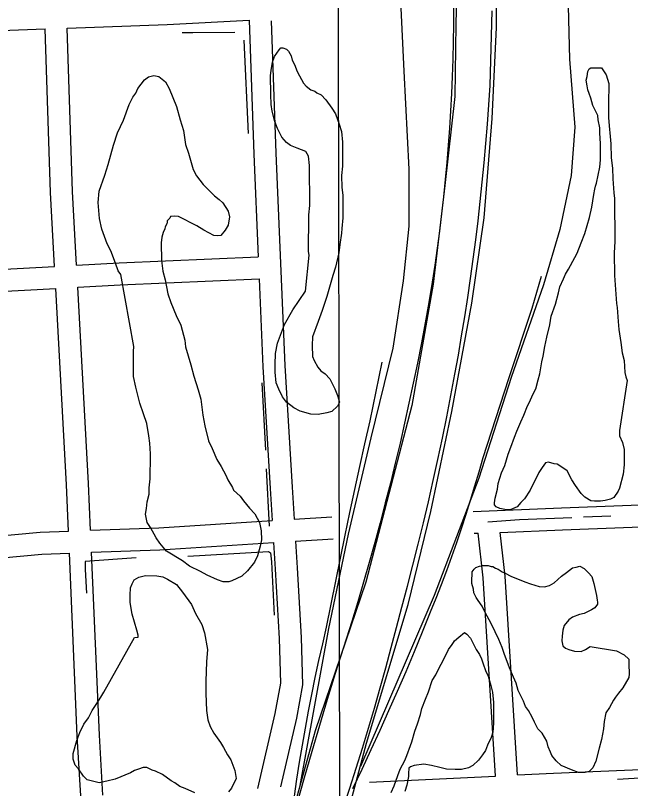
# Model space of a CAD drawing. Extents: x 3313447 to 3351316, y 703786 to 729172.
# Drawn here: x 3332894 to 3333732, y 719665 to 720717 of the extents above; entities that cross this region are included whole.
import ezdxf

# ---------------------------------------------------------------- set-up
doc = ezdxf.new("R2010")
doc.units = 0
for name, color, linetype in [('V-BRDG-OTLN', 7, 'Continuous'), ('V-GRID-MAJR', 7, 'Continuous'), ('V-ROAD-CNTR', 7, 'Continuous'), ('V-SITE-VEGE', 7, 'Continuous'), ('V-TOPO-SHOR', 7, 'Continuous')]:
    doc.layers.add(name, color=color, linetype=linetype)

msp = doc.modelspace()

# ---------------------------------------------------------------- linework, layer by layer
at = {"layer": 'V-BRDG-OTLN'}
for points in [[(3333490.7, 720728.3), (3333490.5, 720704.8), (3333490.2, 720681.3), (3333489.6, 720657.9), (3333488.8, 720634.4), (3333487.8, 720610.9), (3333486.5, 720587.5), (3333485, 720564.1), (3333483.3, 720540.7), (3333481.4, 720517.3), (3333479.2, 720493.9), (3333476.8, 720470.6), (3333474.2, 720447.2), (3333471.4, 720423.9), (3333468.3, 720400.7), (3333465.1, 720377.4), (3333461.6, 720354.2), (3333456.9, 720326.7), (3333451.9, 720299.2), (3333446.8, 720271.8), (3333441.4, 720244.3), (3333435.8, 720217), (3333430, 720189.7)], [(3333340.6, 719638.7), (3333349.5, 719665.7), (3333358.2, 719692.8), (3333366.7, 719720), (3333375, 719747.3), (3333383, 719774.6), (3333390.9, 719802), (3333398.5, 719829.4), (3333405.9, 719856.9), (3333413.1, 719884.5), (3333420.1, 719912.1), (3333427.8, 719940.7), (3333435.3, 719969.3), (3333442.6, 719997.9), (3333449.6, 720026.7), (3333456.4, 720055.4), (3333463, 720084.3), (3333469.4, 720113.1), (3333475.5, 720142.1), (3333481.4, 720171), (3333487.1, 720200.1), (3333492.5, 720229.1), (3333497.2, 720255.1), (3333501.6, 720281.2), (3333505.9, 720307.2), (3333509.9, 720333.3), (3333513.8, 720359.5), (3333517.4, 720385.6), (3333520.8, 720411.8), (3333524, 720438), (3333527, 720464.3), (3333529.8, 720490.5), (3333532.3, 720516.8), (3333534.7, 720543.1), (3333536.8, 720569.5), (3333538.7, 720595.8), (3333540.4, 720622.2), (3333541.6, 720656), (3333542.5, 720689.8), (3333543.1, 720723.7)], [(3333609.9, 720361.9), (3333597.1, 720318.4), (3333565.5, 720222.7), (3333530.4, 720115.4), (3333524.9, 720095.9), (3333519.3, 720076.5), (3333513.4, 720057.2), (3333507.3, 720037.9), (3333501.1, 720018.7), (3333494.6, 719999.5), (3333487.9, 719980.5), (3333480.9, 719961.5), (3333473.8, 719942.6), (3333466.5, 719923.7), (3333459, 719905), (3333448, 719877.9), (3333436.9, 719851), (3333425.6, 719824.1), (3333414, 719797.4), (3333402.3, 719770.7), (3333390.3, 719744.1), (3333378.2, 719717.6), (3333365.9, 719691.2), (3333353.3, 719664.9)], [(3333393, 720245.3), (3333376.5, 720165.5), (3333369.5, 720134.5), (3333362.7, 720103.3), (3333355.9, 720072.2), (3333349.2, 720041), (3333342.7, 720009.8), (3333336.2, 719978.6), (3333329.9, 719947.4), (3333323.7, 719916.1), (3333317.5, 719884.8), (3333312.2, 719862), (3333307, 719839.2), (3333302, 719816.3), (3333297.3, 719793.3), (3333292.8, 719770.3), (3333288.5, 719747.3), (3333284.5, 719724.2), (3333280.6, 719701.1), (3333277, 719678), (3333273.6, 719654.8), (3333270.4, 719631.6), (3333267.5, 719608.3)], [(3333430, 720189.7), (3333424, 720162.4), (3333417.8, 720135.2), (3333411.3, 720108), (3333404.7, 720080.9), (3333397.8, 720053.8), (3333390.7, 720026.8), (3333383.4, 719999.8), (3333375.9, 719972.9), (3333368.1, 719946.1), (3333360.2, 719919.3), (3333352, 719892.6), (3333340.8, 719857.3), (3333329.7, 719821.9), (3333318.8, 719786.5), (3333308.2, 719750.9), (3333297.7, 719715.4), (3333287.4, 719679.8), (3333277.3, 719644.1)]]:
    msp.add_lwpolyline(points, dxfattribs=at)
at = {"layer": 'V-GRID-MAJR'}
msp.add_spline([(3333341.8, 715247.1), (3333333, 721308.8), (3333324.1, 727370.5), (3333324.1, 727373.9)], degree=3, dxfattribs=at)
at = {"layer": 'V-ROAD-CNTR'}
for points in [[(3333281.8, 719669.4), (3333320.9, 719883), (3333347.9, 720011.4), (3333378.5, 720142.4), (3333408.4, 720264.4), (3333422.4, 720356.1), (3333430.3, 720430.7), (3333430.4, 720508.3), (3333423.4, 720641.4), (3333413.4, 720851.2), (3333393.4, 721123.8), (3333383.1, 721373.4), (3333369, 721639.8), (3333360.3, 721880.1), (3333341.7, 722182), (3333334.5, 722347.2), (3333336.5, 722461.9), (3333337.7, 722547), (3333351.6, 722626.3), (3333377.8, 722738.7), (3333407.9, 722863.7), (3333443.8, 722989.1), (3333490.5, 723098.7)], [(3333586.7, 722082.5), (3333585.1, 722086.7), (3333602.4, 721628.1), (3333614.2, 721410.4), (3333627, 721133.2), (3333644.1, 720839.3), (3333648.3, 720657.9), (3333655.5, 720565.1), (3333650.7, 720499.4), (3333635.2, 720425.9), (3333612.9, 720350.8), (3333569, 720224.4), (3333525.2, 720087.6), (3333464.1, 719927.9), (3333363.8, 719695.3)], [(3333464, 721496.4), (3333476.6, 721207.6), (3333488.3, 720960.1), (3333496.5, 720824.3), (3333493.6, 720704.9), (3333492.5, 720607.2), (3333479, 720485.8), (3333463.1, 720351.6), (3333433.9, 720186.6), (3333371.1, 719946.2), (3333302.5, 719743.6), (3333247.9, 719547.7), (3333213, 719415.9), (3333186.3, 719257.4), (3333163.1, 719076.4), (3333152.5, 718920.5), (3333148.2, 718732.1), (3333157.8, 718563.8), (3333165.4, 718427.9), (3333179.7, 718236.9)], [(3333232.9, 718298.6), (3333217.8, 718640.4), (3333219.7, 718773), (3333216.9, 718873.6), (3333221.5, 718979.3), (3333235.1, 719081.2), (3333243.2, 719160.1), (3333260.8, 719272.4), (3333289.1, 719418.9), (3333338.8, 719601.3), (3333372.1, 719726.7), (3333428.8, 719915.8), (3333459.8, 720042.2), (3333488.4, 720178.4), (3333515.6, 720325.6), (3333532.1, 720441.7), (3333543.1, 720577.2), (3333549, 720700.8), (3333549.7, 720867.9), (3333537.8, 721082.7), (3333519.8, 721410.5)], [(3332964.9, 720700.1), (3333101.1, 720705.1), (3333212.3, 720710.9), (3333218.9, 720528.6), (3333224.9, 720389)], [(3333242.3, 720710.1), (3333248.9, 720529.8), (3333261.2, 720240.7), (3333271.1, 720075.2), (3333273.8, 720031.8)], [(3332646.6, 720683.5), (3332789.9, 720693.8), (3332935, 720699)], [(3332947.6, 720375.8), (3332942.1, 720476.4), (3332935, 720699)], [(3332977.5, 720377.4), (3332972.1, 720477.7), (3332964.9, 720700.1)], [(3332977.5, 720377.4), (3333035.4, 720380.6), (3333224.9, 720389)], [(3332663.7, 720366.7), (3332752.1, 720365.3), (3332947.6, 720375.8)], [(3332979.2, 720347.5), (3333036.9, 720350.6), (3333226.1, 720359)], [(3333226.1, 720359), (3333231.2, 720239.2), (3333241.2, 720073.4), (3333243.9, 720029.9)], [(3332663.3, 720336.7), (3332752.6, 720335.3), (3332949.2, 720345.9)], [(3332966.4, 720015.6), (3332963.7, 720078.7), (3332949.2, 720345.9)], [(3332996.4, 720016.7), (3332993.7, 720080.1), (3332979.2, 720347.5)], [(3333517.3, 720042.4), (3333637.6, 720047.1), (3333803.7, 720053.4)], [(3333273.8, 720031.8), (3333324.9, 720035)], [(3332996.4, 720016.7), (3333089.6, 720020.1), (3333243.9, 720029.9)], [(3333554.2, 720013.8), (3333638.7, 720017.1), (3333805, 720023.4)], [(3332681.6, 719991.2), (3332928.2, 720014.2), (3332966.4, 720015.6)], [(3333518.5, 720012.5), (3333524.2, 720012.7)], [(3333547.9, 719682.2), (3333531, 719951.8), (3333524.2, 720012.7)], [(3333577.8, 719683.7), (3333560.9, 719954.4), (3333554.2, 720013.8)], [(3333275.7, 720001.8), (3333278, 719965.5), (3333283.1, 719870.6), (3333285.1, 719806.4), (3333276.7, 719761.1), (3333255.3, 719667.5)], [(3333275.7, 720001.8), (3333326.8, 720005)], [(3332997.7, 719986.7), (3333091.1, 719990.2), (3333245.8, 719999.9)], [(3333245.8, 719999.9), (3333248, 719963.7), (3333253.1, 719869.3), (3333255, 719808.7), (3333247.4, 719767.2), (3333224, 719665.1)], [(3332684.4, 719961.4), (3332930.2, 719984.3), (3332967.8, 719985.7)], [(3332983.3, 719655.2), (3332978.6, 719736.5), (3332967.8, 719985.7)], [(3333013.3, 719656), (3333008.6, 719738), (3332997.7, 719986.7)], [(3333577.8, 719683.7), (3333626.8, 719686.2), (3333819.9, 719694.1)], [(3333376.3, 719673.7), (3333547.9, 719682.2)]]:
    msp.add_lwpolyline(points, dxfattribs=at)
at = {"layer": 'V-SITE-VEGE'}
msp.add_lwpolyline([(3333289.3, 720342.2), (3333294, 720391.3), (3333293.3, 720396.2), (3333293.2, 720413.7), (3333293.8, 720427), (3333293.7, 720445.9), (3333295.1, 720458.5), (3333294.8, 720513.2), (3333293.3, 720525.8), (3333289.8, 720532.1), (3333277.9, 720536.9), (3333268.7, 720540.4), (3333263.1, 720544.6), (3333256.8, 720551.5), (3333251.1, 720563.4), (3333247.5, 720573.2), (3333244, 720587.2), (3333242.5, 720596.3), (3333241.8, 720609.6), (3333241.6, 720635.5), (3333242.3, 720642.5), (3333244.3, 720653.8), (3333247.1, 720661.5), (3333253.4, 720670.6), (3333255.4, 720673.4), (3333258.2, 720673.4), (3333263.2, 720671.4), (3333266, 720668.6), (3333269.5, 720662.3), (3333270.9, 720656.7), (3333274.5, 720649.7), (3333277.3, 720642), (3333280.9, 720635), (3333286.5, 720625.2), (3333290, 720621.1), (3333296.4, 720616.2), (3333302, 720614.1), (3333304.8, 720612), (3333310.4, 720609.2), (3333316.8, 720602.3), (3333325.2, 720591.1), (3333330.2, 720583.4), (3333335.1, 720569.4), (3333338, 720559.6), (3333339.5, 720544.9), (3333339.6, 720512), (3333338.3, 720499.4), (3333338.4, 720483.3), (3333339.8, 720472.8), (3333340, 720442), (3333338.7, 720427.2), (3333338, 720420.9), (3333336, 720405.5), (3333334.6, 720394.3), (3333329.8, 720374.6), (3333326.4, 720363.4), (3333318.1, 720334.7), (3333311.9, 720315.7), (3333306.4, 720301), (3333298.8, 720279.9), (3333298.1, 720268), (3333298.9, 720253.3), (3333301, 720247.7), (3333306, 720238.6), (3333310.2, 720233.7), (3333315.8, 720229.5), (3333322.2, 720222.6), (3333329.2, 720209.3), (3333332.8, 720200.2), (3333335.6, 720191.1), (3333332.9, 720185.5), (3333325.2, 720178.5), (3333318.2, 720176.3), (3333306.3, 720174.2), (3333296.5, 720174.8), (3333281.8, 720178.9), (3333273.3, 720183.1), (3333263.5, 720190.8), (3333257.8, 720198.4), (3333252.9, 720208.9), (3333249.3, 720217.3), (3333247.9, 720232), (3333247.8, 720242.5), (3333248.4, 720257.2), (3333251.2, 720271.3), (3333260.8, 720296.5), (3333272, 720316.9)], close=True, dxfattribs=at)
for points in [[(3333716.3, 720152.4), (3333716.3, 720145.4), (3333720.5, 720136.3), (3333722.7, 720126.5), (3333722.8, 720105.5), (3333721.5, 720092.9), (3333716.7, 720073.9), (3333714.6, 720069.7), (3333709, 720061.3), (3333704.1, 720059.2), (3333697.1, 720057), (3333690.8, 720056.3), (3333682.4, 720056.2), (3333677.5, 720056.9), (3333669.1, 720061.8), (3333664.1, 720066.7), (3333656.4, 720077.8), (3333651.4, 720085.5), (3333645.1, 720097.4), (3333639.5, 720101.6), (3333631.7, 720106.4), (3333627.5, 720107.1), (3333619.8, 720109.2), (3333615.6, 720108.5), (3333611.4, 720102.1), (3333606.6, 720095.1), (3333594.8, 720071.2), (3333587.1, 720059.3), (3333582.2, 720054.3), (3333577.4, 720048.7), (3333567.6, 720044.5), (3333562.7, 720044.4), (3333553.6, 720046.5), (3333548.6, 720048.6), (3333546.5, 720051.4), (3333546.5, 720054.2), (3333547.2, 720060.5), (3333550.6, 720072.4), (3333551.3, 720080.1), (3333556.1, 720094.8), (3333560.3, 720104.7), (3333565.1, 720120.1), (3333568.6, 720129.9), (3333573.4, 720143.3), (3333576.8, 720151.7), (3333582.4, 720164.3), (3333586.5, 720173.5), (3333591.4, 720186.1), (3333593.5, 720190.3), (3333599, 720202.2), (3333602.5, 720209.3), (3333605.9, 720221.2), (3333608, 720229.6), (3333610.7, 720245.7), (3333612.8, 720253.5), (3333614.8, 720266.8), (3333617.5, 720279.4), (3333621.7, 720296.2), (3333623.7, 720308.2), (3333629.2, 720324.3), (3333633.4, 720339.7), (3333635.4, 720348.2), (3333640.3, 720358.7), (3333643, 720365), (3333647.2, 720372), (3333650, 720377), (3333659, 720393.8), (3333664.5, 720407.9), (3333669.4, 720420.5), (3333675.6, 720442.2), (3333679, 720456.3), (3333681.7, 720473.8), (3333683.1, 720480.8), (3333683.8, 720485), (3333685.1, 720489.2), (3333689.9, 720511), (3333690.6, 720520.8), (3333690.5, 720543.2), (3333689.7, 720557.2), (3333689.7, 720564.2), (3333687.5, 720575.4), (3333686.8, 720581), (3333680.4, 720595), (3333677.6, 720604.8), (3333675.4, 720611.1), (3333673.3, 720616), (3333672.6, 720621.6), (3333671.1, 720629.3), (3333672.5, 720634.2), (3333673.2, 720641.2), (3333675.3, 720644.7), (3333677.3, 720646.1), (3333692.1, 720646.2), (3333698.4, 720636.4), (3333702, 720624.5), (3333702, 720616.8), (3333701.4, 720604.2), (3333701.5, 720578.3), (3333702.3, 720567.1), (3333703.7, 720552.4), (3333704.5, 720542.6)], [(3333055.7, 720266.8), (3333037.7, 720364.8), (3333034.2, 720369.7), (3333030.6, 720380.1), (3333024.2, 720396.9), (3333019.3, 720406.7), (3333012.2, 720426.3), (3333008.6, 720441), (3333007.1, 720462.7), (3333008.4, 720478.1), (3333016, 720499.9), (3333020.8, 720514.6), (3333027.7, 720540.6), (3333033.2, 720557.4), (3333041.6, 720575), (3333049.2, 720596), (3333054, 720605.9), (3333058.2, 720611.5), (3333061, 720617.8), (3333070, 720629.8), (3333075.6, 720634), (3333082.6, 720635.4), (3333089.6, 720634.1), (3333098.7, 720627.1), (3333103.7, 720618)], [(3333103.7, 720618), (3333113.6, 720593.5), (3333118.6, 720575.4), (3333122.9, 720560.7), (3333125.8, 720541.8), (3333130.1, 720529.9), (3333136.5, 720507.5), (3333140.7, 720499.1), (3333149.9, 720487.2), (3333165.4, 720471.9), (3333171.7, 720467), (3333176.6, 720462.1), (3333183.7, 720451), (3333185.8, 720443.3), (3333183.8, 720432.1), (3333179.6, 720425), (3333174.1, 720418), (3333169.9, 720417.3), (3333164.3, 720417.9), (3333150.9, 720424.9), (3333141.1, 720431.1), (3333131.2, 720436), (3333126.3, 720438.8), (3333116.5, 720443.6), (3333110.2, 720444.3), (3333105.3, 720443.6), (3333104.6, 720441.5), (3333101.1, 720437.9), (3333101.1, 720435.8), (3333100.4, 720433.7), (3333098.3, 720429.5), (3333097.7, 720426.7), (3333095.6, 720421.8), (3333093.5, 720415.5), (3333092.8, 720407.8), (3333093, 720384), (3333095.1, 720369.3), (3333098, 720357.4), (3333101.6, 720338.5), (3333105.9, 720326.6), (3333113, 720309.1), (3333119.3, 720295.8), (3333125, 720275.5), (3333125.8, 720266.4), (3333132.9, 720241.9), (3333137.2, 720226.5), (3333142.9, 720207.7), (3333146.5, 720195.1), (3333149.4, 720173.4), (3333152.2, 720158.7), (3333157.3, 720138.4), (3333162.2, 720127.9), (3333168.6, 720113.2), (3333174.2, 720103.4), (3333180.6, 720091.5), (3333183.4, 720085.3), (3333189.8, 720074.8), (3333191.2, 720071.3), (3333200.4, 720062.9), (3333204.6, 720056.6), (3333213.1, 720046.9), (3333220.1, 720039.2), (3333226.5, 720027.3), (3333228.6, 720016.1), (3333229.4, 720003.5), (3333227.3, 719995.1), (3333223.9, 719981.8), (3333219.7, 719973.3), (3333210, 719961.4), (3333202.3, 719954.3), (3333189, 719948), (3333184.8, 719946.5), (3333177.1, 719946.5), (3333169.4, 719949.3), (3333155.4, 719955.5), (3333146.2, 719960.4), (3333131.5, 719968), (3333121.6, 719975), (3333099.9, 719988.2), (3333090.7, 719999.3), (3333085.8, 720006.3), (3333078, 720020.3), (3333073.7, 720027.3), (3333071.6, 720038.5), (3333072.9, 720046.2), (3333073.6, 720055.3), (3333076.3, 720065.8), (3333076.3, 720074.2), (3333077.6, 720086.8), (3333077.6, 720095.9), (3333078.2, 720109.2), (3333078.2, 720120.5), (3333077.4, 720135.2), (3333075.9, 720145), (3333073.1, 720161.8), (3333068.8, 720175.1), (3333063.8, 720189.7), (3333058.1, 720211.4), (3333055.2, 720226.1), (3333055.1, 720259.8), (3333055.7, 720266.8)], [(3333704.5, 720542.6), (3333705.3, 720523.7), (3333706.8, 720509.7), (3333707.5, 720494.9), (3333709, 720476), (3333709.8, 720468.3), (3333710.1, 720409.5), (3333709.4, 720394.1), (3333709.6, 720363.2), (3333710.4, 720350.6), (3333712.6, 720325.4), (3333713.3, 720319.8), (3333714.8, 720300.9), (3333715.6, 720289.7), (3333718.5, 720272.2), (3333719.9, 720258.2), (3333722.8, 720247.7), (3333723.6, 720231.6), (3333725, 720225.3), (3333727.1, 720220.4), (3333716.3, 720152.4)], [(3333722.7, 719847), (3333729, 719841.4), (3333729.1, 719834.4), (3333729.8, 719821.1), (3333729.2, 719816.2), (3333720.8, 719802.1), (3333715.3, 719795.1), (3333711.1, 719789.5), (3333708.3, 719785.2), (3333702.7, 719775.4), (3333697.9, 719768.4), (3333695.8, 719756.5), (3333694.5, 719746.6), (3333691.8, 719731.9), (3333689, 719720), (3333684.2, 719702.4), (3333680, 719693.3), (3333675.2, 719688.4), (3333669.6, 719687), (3333660.5, 719686.9), (3333651.3, 719690.4), (3333637.3, 719696.6), (3333630.2, 719702.9), (3333624.6, 719709.9), (3333622.5, 719714.7), (3333619.6, 719721.7), (3333617.5, 719729.4), (3333611.1, 719740.6), (3333605.5, 719746.2), (3333600.6, 719755.3), (3333597.7, 719762.3), (3333592.8, 719771.3), (3333588.5, 719776.9), (3333585.7, 719783.9), (3333581.5, 719793), (3333578.6, 719798.6), (3333575.8, 719808.4), (3333572.2, 719816.8), (3333566.6, 719829.4), (3333559.5, 719848.9), (3333556.6, 719857.3), (3333552.4, 719867.8), (3333542.4, 719888.8), (3333533.2, 719905.6), (3333529.7, 719913.3), (3333524.1, 719920.9), (3333521.2, 719925.1), (3333518.4, 719931.4), (3333517.7, 719936.3), (3333515.5, 719944), (3333515.5, 719949.6), (3333516.2, 719956.6), (3333516.2, 719960.1), (3333518.9, 719963.6), (3333521, 719965.8), (3333525.9, 719967.9), (3333530.1, 719968.6), (3333537.8, 719968.6), (3333542, 719967.3), (3333544.1, 719967.3), (3333547.7, 719965.2), (3333551.2, 719963.8), (3333556.8, 719960.3), (3333561, 719958.2), (3333568.7, 719954.1), (3333587.7, 719946.5), (3333595.4, 719943.7), (3333607.3, 719940.3), (3333614.3, 719939.6), (3333621.3, 719941.7), (3333627.6, 719945.3), (3333637.4, 719954.4), (3333644.4, 719959.4), (3333652.7, 719965.7), (3333657.6, 719966.4), (3333662.5, 719967.9), (3333668.2, 719964.4), (3333674.5, 719958.8), (3333678.7, 719953.9), (3333681.6, 719944.1), (3333685.2, 719928), (3333685.9, 719921.7), (3333686.6, 719918.9), (3333686.6, 719916.1), (3333683.1, 719911.2), (3333678.3, 719908.4), (3333668.5, 719903.4), (3333662.2, 719902), (3333652.4, 719898.5), (3333647.5, 719894.9), (3333641.2, 719887.2), (3333639.2, 719880.9), (3333638.5, 719872.5), (3333637.8, 719866.2), (3333639.3, 719859.2), (3333642.8, 719856.4), (3333647.7, 719854.3), (3333655.4, 719852.2), (3333664.5, 719851.6)], [(3333138.6, 719659.1), (3333125.3, 719665.3), (3333118.3, 719668.1), (3333111.3, 719672.9), (3333106.3, 719675.7), (3333094.4, 719684.1), (3333085.2, 719688.9), (3333080.3, 719690.3), (3333073.3, 719693.8), (3333068.4, 719693.7), (3333062.1, 719691.6), (3333056.5, 719689.5), (3333050.9, 719686.6), (3333030, 719678.1), (3333018.8, 719675.3), (3333008.3, 719673.1), (3333001.2, 719674.5), (3332992.1, 719677.2), (3332987.2, 719682.1), (3332980.1, 719691.9), (3332975.9, 719696.8), (3332973.1, 719705.2), (3332973, 719712.9), (3332977.8, 719730.4), (3332982, 719741.6), (3332987.5, 719752.9), (3332993.8, 719761.3), (3332998.7, 719771.2), (3333004.2, 719779.6), (3333010.5, 719789.4), (3333014.6, 719796.5), (3333056.3, 719870.9), (3333061.2, 719871), (3333061.2, 719873.8), (3333059.8, 719880.8), (3333053.3, 719902.4), (3333050.5, 719918.5), (3333050.4, 719928.4), (3333051.1, 719938.2), (3333053.1, 719943.8), (3333055.9, 719949.4), (3333062.2, 719952.9), (3333071.3, 719955.1), (3333086.7, 719954.5), (3333095.1, 719953.1), (3333101.4, 719950.3), (3333113.4, 719942.7), (3333121.9, 719932.2), (3333133.9, 719915.5), (3333139.5, 719903.6), (3333148, 719888.2), (3333151.6, 719877), (3333155.9, 719854.6), (3333154.6, 719837.8), (3333153.3, 719811.2), (3333153.4, 719794.4), (3333154.2, 719771.2), (3333156.4, 719758.6), (3333159.2, 719749.5), (3333164.2, 719740.5), (3333173.3, 719727.9), (3333177.6, 719720.9), (3333183.2, 719711.1), (3333187.5, 719704.1), (3333193.1, 719689.5), (3333194.6, 719679), (3333188.4, 719665.6), (3333184.2, 719660.7)], [(3333405.6, 719659.7), (3333409.7, 719668.8), (3333414.6, 719682.9), (3333418, 719691.3), (3333424.3, 719703.2), (3333427, 719710.3), (3333431.9, 719723.6), (3333434, 719728.5), (3333438.1, 719743.2), (3333441.5, 719753.1), (3333445.7, 719765.7), (3333447.7, 719774.1), (3333452.6, 719786.8), (3333456.7, 719796.6), (3333461.6, 719812), (3333466.4, 719819.8), (3333471.3, 719830.3), (3333476.1, 719838.7), (3333483.8, 719854.2), (3333488.6, 719861.2), (3333490.7, 719864), (3333492.1, 719866.1), (3333497.7, 719871.1), (3333505.4, 719877.4), (3333508.9, 719875.3), (3333513.8, 719869.7), (3333521.6, 719854.4), (3333525.8, 719847.4), (3333528.7, 719841.8), (3333530.8, 719834.8), (3333534.3, 719825.7), (3333537.9, 719818), (3333541.5, 719805.4), (3333543.6, 719796.3), (3333545.1, 719782.3), (3333545.2, 719762.7), (3333545.2, 719754.3), (3333543.9, 719741.7), (3333541.8, 719734.7), (3333537, 719724.1), (3333534.2, 719717.1), (3333530, 719710.8), (3333524.5, 719703.7), (3333516.8, 719696.7), (3333511.2, 719693.2), (3333501.4, 719691), (3333493, 719691), (3333481.1, 719691.6), (3333472, 719693.7), (3333460.7, 719696.4), (3333450.2, 719698.5), (3333436.9, 719696.3), (3333432, 719694.9), (3333429.9, 719692.8), (3333429.9, 719690.7), (3333429.3, 719687.9), (3333429.3, 719681.5), (3333427.2, 719669.6), (3333424.5, 719661.2)], [(3333664.5, 719851.6), (3333670.1, 719854.4), (3333676.4, 719858.6), (3333712.2, 719852.5), (3333722.7, 719847)]]:
    msp.add_lwpolyline(points, dxfattribs=at)
at = {"layer": 'V-TOPO-SHOR'}
for p, q in [((3333211.8, 720556.6), (3333205.7, 720683.5)), ((3333235.1, 720125.7), (3333230.4, 720217.4)), ((3333235.8, 720100.4), (3333239.6, 720022.2)), ((3333704.5, 720036), (3333667.7, 720034.6))]:
    msp.add_line(p, q, dxfattribs=at)
for points in [[(3333192.9, 720694.2), (3333135.7, 720693.5), (3333121.1, 720693.8)], [(3333651.6, 720033.8), (3333580.6, 720030.9), (3333537.1, 720027.5)], [(3333128.9, 719981.6), (3333238.9, 719987.9), (3333241.3, 719985.9), (3333242.8, 719973.8), (3333246.3, 719901.1)], [(3333058.8, 719979), (3332989.2, 719974.1), (3332989.1, 719963.3), (3332991.2, 719931)], [(3333713.6, 719677.7), (3333811.4, 719683.7), (3333815.2, 719686.3), (3333815.8, 719690.2), (3333812.9, 719764.6)]]:
    msp.add_lwpolyline(points, dxfattribs=at)

doc.saveas('drawing.dxf')
